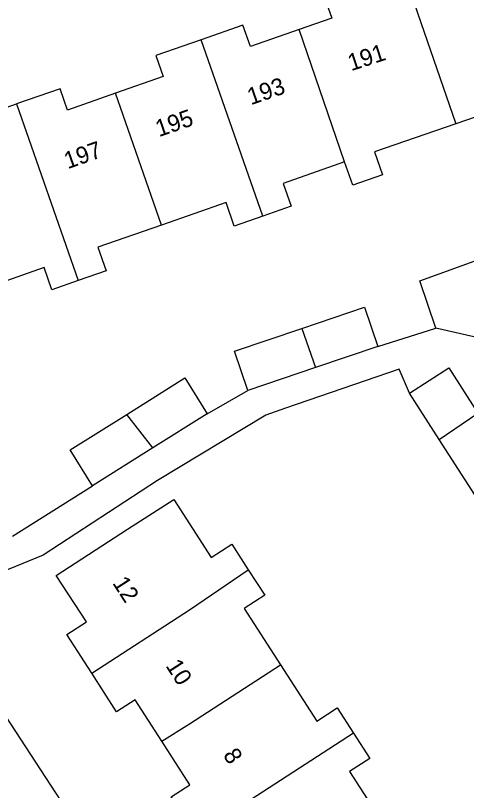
# Model space of a CAD drawing. Extents: x 158474 to 159560, y 388525 to 389605.
# Drawn here: x 159089.76 to 159116.32, y 389079.07 to 389124.67 of the extents above; entities that cross this region are included whole.
import ezdxf

# ---------------------------------------------------------------- set-up
doc = ezdxf.new("R2010")
doc.units = 0
for name, color, linetype in [('IMGEO_Pand', 7, 'Continuous'), ('IMGEO_Pand_nummerreeks', 7, 'Continuous'), ('IMGEO_Voetpad_open', 7, 'Continuous')]:
    doc.layers.add(name, color=color, linetype=linetype)

msp = doc.modelspace()

# ---------------------------------------------------------------- linework, layer by layer
at = {"layer": 'IMGEO_Pand'}
for points in [[(159112.693, 389127.01), (159108.075, 389125.396), (159108.383, 389124.516), (159106.465, 389123.846)], [(159112.693, 389127.01), (159115.689, 389118.288)], [(159106.465, 389123.846), (159103.596, 389122.843), (159103.153, 389124.11), (159100.69, 389123.249)], [(159109.14, 389116.057), (159106.465, 389123.846)], [(159100.69, 389123.249), (159098.031, 389122.32), (159098.465, 389121.079), (159095.645, 389120.093)], [(159104.318, 389112.865), (159100.69, 389123.249)], [(159095.645, 389120.093), (159092.826, 389119.108), (159092.387, 389120.363), (159089.815, 389119.464)], [(159098.355, 389112.34), (159095.645, 389120.093)], [(159084.872, 389116.294), (159087.692, 389117.279), (159087.243, 389118.565), (159089.815, 389119.464)], [(159089.815, 389119.464), (159093.448, 389109.072)], [(159122.285, 389118.771), (159119.283, 389119.523), (159115.689, 389118.288)], [(159115.689, 389118.288), (159110.905, 389116.645), (159111.375, 389115.3), (159109.619, 389114.686), (159109.14, 389116.057)], [(159109.14, 389116.057), (159105.523, 389114.793), (159105.992, 389113.45), (159104.318, 389112.865)], [(159104.318, 389112.865), (159102.644, 389112.28), (159102.158, 389113.669), (159098.355, 389112.34)], [(159098.355, 389112.34), (159094.606, 389111.03), (159095.09, 389109.646), (159093.448, 389109.072)], [(159114.521, 389106.27), (159113.571, 389109.049), (159117.197, 389110.363)], [(159093.448, 389109.072), (159091.903, 389108.532), (159091.445, 389109.84), (159087.597, 389108.495)], [(159106.625, 389106.261), (159110.307, 389107.51), (159111.093, 389105.192)], [(159103.451, 389102.598), (159102.665, 389104.916), (159106.625, 389106.261)], [(159106.625, 389106.261), (159107.433, 389103.95)], [(159116.753, 389105.753), (159114.521, 389106.27)], [(159111.093, 389105.192), (159107.433, 389103.95)], [(159107.433, 389103.95), (159103.451, 389102.598)], [(159112.967, 389102.453), (159115.273, 389103.936), (159116.986, 389101.272)], [(159096.31, 389101.194), (159099.735, 389103.341), (159101.057, 389101.232)], [(159114.72, 389099.727), (159112.967, 389102.453)], [(159094.295, 389096.994), (159092.973, 389099.103), (159096.31, 389101.194)], [(159097.856, 389099.226), (159096.31, 389101.194)], [(159101.057, 389101.232), (159097.856, 389099.226)], [(159114.72, 389099.727), (159116.986, 389101.272)], [(159119.689, 389097.067), (159117.383, 389095.584), (159114.72, 389099.727)], [(159097.856, 389099.226), (159094.295, 389096.994)], [(159094.247, 389085.97), (159092.78, 389088.238), (159093.932, 389088.983), (159092.159, 389091.724), (159096.358, 389094.44), (159099.075, 389096.198), (159101.292, 389092.771), (159102.5, 389093.553), (159103.468, 389092.057)], [(159094.247, 389085.97), (159100, 389089.693), (159103.468, 389092.057)], [(159103.468, 389092.057), (159104.436, 389090.562), (159103.225, 389089.779), (159105.368, 389086.466)], [(159098.375, 389081.967), (159100, 389082.993), (159105.368, 389086.466)], [(159105.368, 389086.466), (159107.511, 389083.154), (159108.711, 389083.931), (159109.673, 389082.444)], [(159098.375, 389081.967), (159096.799, 389084.404), (159095.715, 389083.702), (159094.247, 389085.97)], [(159109.673, 389082.444), (159110.635, 389080.958), (159109.437, 389080.183), (159111.697, 389076.69), (159104.723, 389072.178), (159102.981, 389074.87), (159101.87, 389074.151), (159100.391, 389076.438)], [(159109.673, 389082.444), (159100.391, 389076.438)], [(159100.391, 389076.438), (159098.931, 389078.694), (159100.032, 389079.406), (159098.375, 389081.967)]]:
    msp.add_lwpolyline(points, dxfattribs=at)
at = {"layer": 'IMGEO_Voetpad_open'}
for points in [[(159111.093, 389105.192), (159114.521, 389106.27)], [(159112.967, 389102.453), (159112.355, 389103.863), (159105.666, 389101.556), (159104.497, 389101.153), (159098.128, 389097.317), (159091.388, 389092.916), (159084.761, 389090.21)], [(159101.057, 389101.232), (159103.451, 389102.598)], [(159089.582, 389094.04), (159094.295, 389096.994)], [(159099.821, 389067.144), (159084.761, 389090.21)]]:
    msp.add_lwpolyline(points, dxfattribs=at)

# ---------------------------------------------------------------- texts
at = {"layer": 'IMGEO_Pand_nummerreeks'}
for s, rotation, p in [('191', 17.9979, (159109.522, 389121.39)), ('193', 19.1265, (159103.619, 389119.388)), ('195', 19.1265, (159098.209, 389117.511)), ('197', 19.4271, (159092.829, 389115.623)), ('12', 302.7318, (159095.443, 389091.274)), ('10', 302.7318, (159098.574, 389086.403)), ('8', 302.7318, (159101.951, 389081.15))]:
    msp.add_text(s, height=1, rotation=rotation, dxfattribs=at).set_placement(p)

doc.saveas('drawing.dxf')
